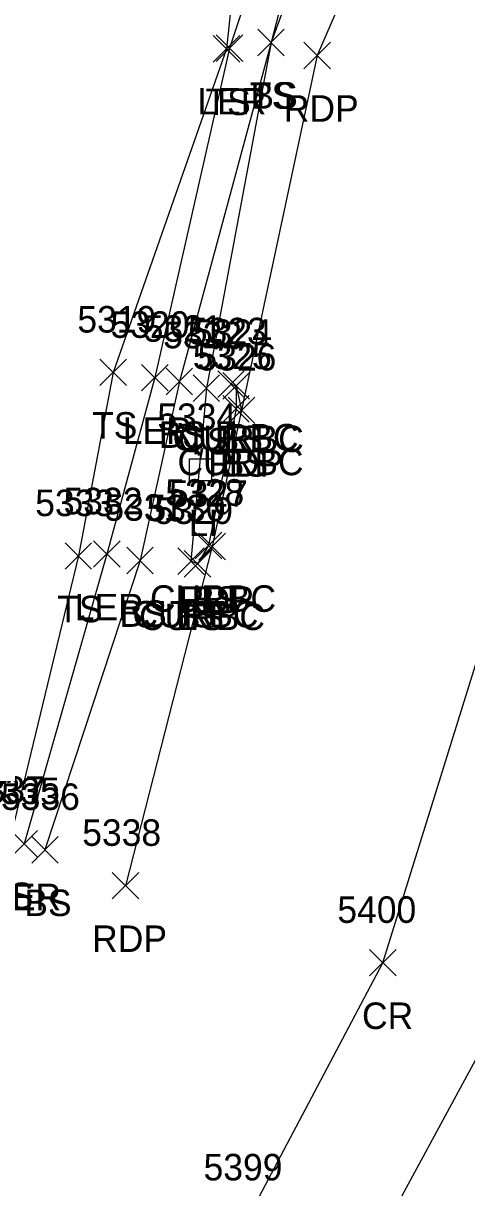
# Model space of a CAD drawing. Extents: x 1462089 to 1464015, y 730534 to 736144.
# Drawn here: x 1462387.2 to 1462420.6, y 731031.4 to 731119.2 of the extents above; entities that cross this region are included whole.
import ezdxf

# ---------------------------------------------------------------- set-up
doc = ezdxf.new("R2010")
doc.units = 0
for name, color, linetype in [('L_A', 7, 'Continuous'), ('L_I', 7, 'Continuous'), ('L_TIC', 7, 'Continuous'), ('LARO', 7, 'Continuous'), ('LELB', 7, 'Continuous'), ('P_A', 7, 'Continuous'), ('P_I', 7, 'Continuous'), ('P_TIC', 7, 'Continuous'), ('PET', 7, 'Continuous'), ('PRC', 7, 'Continuous'), ('R_A', 7, 'Continuous'), ('R_I', 7, 'Continuous'), ('R_TIC', 7, 'Continuous'), ('RC', 7, 'Continuous'), ('U_A', 7, 'Continuous'), ('U_I', 7, 'Continuous'), ('ULP', 7, 'Continuous')]:
    doc.layers.add(name, color=color, linetype=linetype)

msp = doc.modelspace()

# ---------------------------------------------------------------- linework, layer by layer
at = {"layer": 'L_TIC'}
for points in [[(1462404.843, 731116.779), (1462406.843, 731118.779)], [(1462406.843, 731116.779), (1462404.843, 731118.779)], [(1462404.843, 731116.779), (1462406.843, 731118.779)], [(1462406.843, 731116.779), (1462404.843, 731118.779)], [(1462401.487, 731116.303), (1462403.487, 731118.303)], [(1462403.487, 731116.303), (1462401.487, 731118.303)], [(1462401.715, 731116.348), (1462403.715, 731118.348)], [(1462403.715, 731116.348), (1462401.715, 731118.348)], [(1462392.936, 731091.909), (1462394.936, 731093.909)], [(1462394.936, 731091.909), (1462392.936, 731093.909)], [(1462396.082, 731091.51), (1462398.082, 731093.51)], [(1462398.082, 731091.51), (1462396.082, 731093.51)], [(1462397.932, 731091.215), (1462399.932, 731093.215)], [(1462399.932, 731091.215), (1462397.932, 731093.215)], [(1462399.965, 731090.723), (1462401.965, 731092.723)], [(1462401.965, 731090.723), (1462399.965, 731092.723)], [(1462402.221, 731090.898), (1462404.221, 731092.898)], [(1462404.221, 731090.898), (1462402.221, 731092.898)], [(1462402.61, 731089.049), (1462404.61, 731091.049)], [(1462404.61, 731089.049), (1462402.61, 731091.049)], [(1462400.407, 731078.775), (1462402.407, 731080.775)], [(1462402.407, 731078.775), (1462400.407, 731080.775)], [(1462390.314, 731078.07), (1462392.314, 731080.07)], [(1462392.314, 731078.07), (1462390.314, 731080.07)], [(1462392.453, 731078.212), (1462394.453, 731080.212)], [(1462394.453, 731078.212), (1462392.453, 731080.212)], [(1462394.964, 731077.723), (1462396.964, 731079.723)], [(1462396.964, 731077.723), (1462394.964, 731079.723)], [(1462398.802, 731077.677), (1462400.802, 731079.677)], [(1462400.802, 731077.677), (1462398.802, 731079.677)], [(1462399.294, 731077.48), (1462401.294, 731079.48)], [(1462401.294, 731077.48), (1462399.294, 731079.48)], [(1462386.221, 731056.361), (1462388.221, 731058.361)], [(1462388.221, 731056.361), (1462386.221, 731058.361)], [(1462387.79, 731055.92), (1462389.79, 731057.92)], [(1462389.79, 731055.92), (1462387.79, 731057.92)]]:
    msp.add_lwpolyline(points, dxfattribs=at)
at = {"layer": 'LARO'}
msp.add_lwpolyline([(1462421.084, 731161.18), (1462429.772, 731161.579), (1462434.7, 731162.555), (1462441.669, 731168.926), (1462453.198, 731177.812), (1462457.353, 731174.559), (1462444.988, 731165.983), (1462434.587, 731159.726), (1462420.56, 731152.181), (1462408.033, 731133.287), (1462402.715, 731117.348), (1462397.082, 731092.51), (1462393.453, 731079.212), (1462387.221, 731057.361)], dxfattribs=at)
at = {"layer": 'LELB'}
for points in [[(1462469.962, 731320.891), (1462481.75, 731313.701), (1462500.917, 731301.564), (1462509.787, 731291.052), (1462521.156, 731275.672), (1462522.579, 731261.748), (1462518.917, 731252.741), (1462517.419, 731247.571), (1462509.224, 731222.452), (1462493.707, 731197.398), (1462483.102, 731182.49), (1462458.904, 731167.138), (1462446.305, 731163.566), (1462437.329, 731156.382), (1462422.906, 731147.665), (1462410.954, 731131.794), (1462405.843, 731117.779), (1462400.965, 731091.723), (1462399.802, 731078.677)], [(1462518.917, 731252.741), (1462515.356, 731256.062), (1462509.082, 731259.121), (1462501.568, 731255.736), (1462493.124, 731226.897), (1462479.944, 731202.765), (1462471.286, 731188.938), (1462454.526, 731182.21), (1462439.901, 731174.954), (1462421.084, 731161.18), (1462416.718, 731154.254), (1462404.506, 731136.297), (1462402.487, 731117.303), (1462393.936, 731092.909), (1462391.314, 731079.07), (1462386.089, 731057.449)], [(1462511.261, 731252.044), (1462509.637, 731252.338), (1462504.615, 731241.582), (1462498.486, 731224.709), (1462497.085, 731222.893), (1462488.473, 731200.75), (1462479.699, 731185.033), (1462458.231, 731171.275), (1462446.305, 731163.566), (1462435.326, 731158.033), (1462421.74, 731149.764), (1462409.588, 731132.158), (1462405.843, 731117.779), (1462398.932, 731092.215), (1462395.964, 731078.723), (1462388.79, 731056.92)], [(1462403.221, 731091.898), (1462403.61, 731090.049)], [(1462401.407, 731079.775), (1462400.294, 731078.48)]]:
    msp.add_lwpolyline(points, dxfattribs=at)
at = {"layer": 'P_TIC'}
for points in [[(1462408.321, 731115.801), (1462410.321, 731117.801)], [(1462410.321, 731115.801), (1462408.321, 731117.801)], [(1462402.61, 731089.049), (1462404.61, 731091.049)], [(1462404.61, 731089.049), (1462402.61, 731091.049)], [(1462400.407, 731078.775), (1462402.407, 731080.775)], [(1462402.407, 731078.775), (1462400.407, 731080.775)], [(1462393.863, 731053.213), (1462395.863, 731055.213)], [(1462395.863, 731053.213), (1462393.863, 731055.213)], [(1462413.273, 731047.406), (1462415.273, 731049.406)], [(1462415.273, 731047.406), (1462413.273, 731049.406)]]:
    msp.add_lwpolyline(points, dxfattribs=at)
at = {"layer": 'PET'}
msp.add_lwpolyline([(1462511.655, 731215.872), (1462503.712, 731198.272), (1462494.963, 731186.152), (1462485.986, 731177.436), (1462472.14, 731168.914), (1462464.376, 731165.52), (1462461.378, 731164.622), (1462435.962, 731153.619), (1462425.077, 731144.547), (1462419.778, 731137.928), (1462416.414, 731133.175), (1462409.321, 731116.801), (1462403.61, 731090.049), (1462401.407, 731079.775), (1462394.863, 731054.213)], dxfattribs=at)
at = {"layer": 'PRC'}
for points in [[(1462400.806, 731025.082), (1462404.023, 731028.995), (1462414.273, 731048.406), (1462425.153, 731083.36), (1462432.014, 731107.157), (1462441.864, 731124.755)], [(1462409.679, 731020.242), (1462411.132, 731022.358), (1462424.24, 731046.528), (1462435.584, 731081.107), (1462442.068, 731100.846), (1462450.235, 731114.126), (1462458.357, 731120.678), (1462472.223, 731125.09), (1462482.967, 731125.145)]]:
    msp.add_lwpolyline(points, dxfattribs=at)
at = {"layer": 'R_TIC'}
for points in [[(1462401.828, 731091.022), (1462403.828, 731093.022)], [(1462403.828, 731091.022), (1462401.828, 731093.022)], [(1462402.221, 731090.898), (1462404.221, 731092.898)], [(1462404.221, 731090.898), (1462402.221, 731092.898)], [(1462402.203, 731089.155), (1462404.203, 731091.155)], [(1462404.203, 731089.155), (1462402.203, 731091.155)], [(1462400.13, 731078.856), (1462402.13, 731080.856)], [(1462402.13, 731078.856), (1462400.13, 731080.856)], [(1462398.802, 731077.677), (1462400.802, 731079.677)], [(1462400.802, 731077.677), (1462398.802, 731079.677)], [(1462399.294, 731077.48), (1462401.294, 731079.48)], [(1462401.294, 731077.48), (1462399.294, 731079.48)]]:
    msp.add_lwpolyline(points, dxfattribs=at)
at = {"layer": 'RC'}
msp.add_lwpolyline([(1462402.828, 731092.022), (1462403.221, 731091.898), (1462403.203, 731090.155), (1462401.13, 731079.856), (1462400.294, 731078.48), (1462399.802, 731078.677)], dxfattribs=at)
at = {"layer": 'ULP'}
for p, q in [((1462400.692, 731087.229), (1462400.526, 731086.395)), ((1462399.692, 731084.729), (1462399.692, 731086.395)), ((1462399.692, 731086.395), (1462401.359, 731086.395)), ((1462401.359, 731086.395), (1462401.359, 731084.729)), ((1462400.526, 731085.562), (1462400.526, 731085.562)), ((1462401.359, 731084.729), (1462399.692, 731084.729)), ((1462400.276, 731083.895), (1462400.526, 731084.729))]:
    msp.add_line(p, q, dxfattribs=at)

# ---------------------------------------------------------------- texts
at = {"layer": 'L_A'}
for s, p in [('LER', (1462400.298, 731112.348)), ('TS', (1462400.896, 731112.303)), ('TS', (1462404.252, 731112.779)), ('BS', (1462404.284, 731112.779)), ('TS', (1462392.345, 731087.909)), ('LER', (1462394.665, 731087.51)), ('BS', (1462397.373, 731087.215)), ('TS', (1462399.375, 731086.723)), ('BS', (1462401.662, 731086.898)), ('BS', (1462402.051, 731085.049)), ('BS', (1462399.848, 731074.775)), ('TS', (1462389.724, 731074.07)), ('LER', (1462391.036, 731074.212)), ('BS', (1462394.405, 731073.723)), ('TS', (1462398.212, 731073.677)), ('BS', (1462398.735, 731073.48)), ('TS', (1462384.498, 731052.449)), ('LER', (1462384.804, 731052.361)), ('BS', (1462387.231, 731051.92))]:
    msp.add_text(s, height=2, dxfattribs=at).set_placement(p)
at = {"layer": 'L_I'}
for s, p in [('5319', (1462391.235, 731095.909)), ('5320', (1462393.736, 731095.51)), ('5321', (1462396.239, 731095.215)), ('5322', (1462397.706, 731094.723)), ('5324', (1462399.962, 731094.898)), ('5326', (1462400.295, 731093.049)), ('5327', (1462398.147, 731082.775)), ('5333', (1462388.055, 731082.07)), ('5332', (1462390.193, 731082.212)), ('5331', (1462393.271, 731081.723)), ('5330', (1462396.456, 731081.677)), ('5329', (1462397.027, 731081.48)), ('5337', (1462382.829, 731060.449)), ('5335', (1462383.961, 731060.361)), ('5336', (1462385.475, 731059.92))]:
    msp.add_text(s, height=2, dxfattribs=at).set_placement(p)
at = {"layer": 'P_A'}
for s, p in [('RDP', (1462406.81, 731111.801)), ('RDP', (1462401.098, 731085.049)), ('RDP', (1462398.895, 731074.775)), ('RDP', (1462392.351, 731049.213)), ('CR', (1462412.706, 731043.406))]:
    msp.add_text(s, height=2, dxfattribs=at).set_placement(p)
at = {"layer": 'P_I'}
for s, p in [('5326', (1462400.295, 731093.049)), ('5327', (1462398.147, 731082.775)), ('5338', (1462391.603, 731057.213)), ('5400', (1462410.847, 731051.406)), ('5399', (1462400.756, 731031.995))]:
    msp.add_text(s, height=2, dxfattribs=at).set_placement(p)
at = {"layer": 'R_A'}
for p in [(1462398.411, 731087.022), (1462398.804, 731086.898), (1462398.786, 731085.155), (1462396.713, 731074.856), (1462395.385, 731073.677), (1462395.877, 731073.48)]:
    msp.add_text('CURBC', height=2, dxfattribs=at).set_placement(p)
at = {"layer": 'R_I'}
for s, p in [('5323', (1462399.568, 731095.022)), ('5324', (1462399.962, 731094.898)), ('5325', (1462399.944, 731093.155)), ('5328', (1462397.871, 731082.856)), ('5330', (1462396.456, 731081.677)), ('5329', (1462397.027, 731081.48))]:
    msp.add_text(s, height=2, dxfattribs=at).set_placement(p)
at = {"layer": 'U_A'}
msp.add_text('LI', height=2, dxfattribs=at).set_placement((1462399.628, 731080.562))
at = {"layer": 'U_I'}
msp.add_text('5334', height=2, dxfattribs=at).set_placement((1462397.266, 731088.562))

doc.saveas('drawing.dxf')
